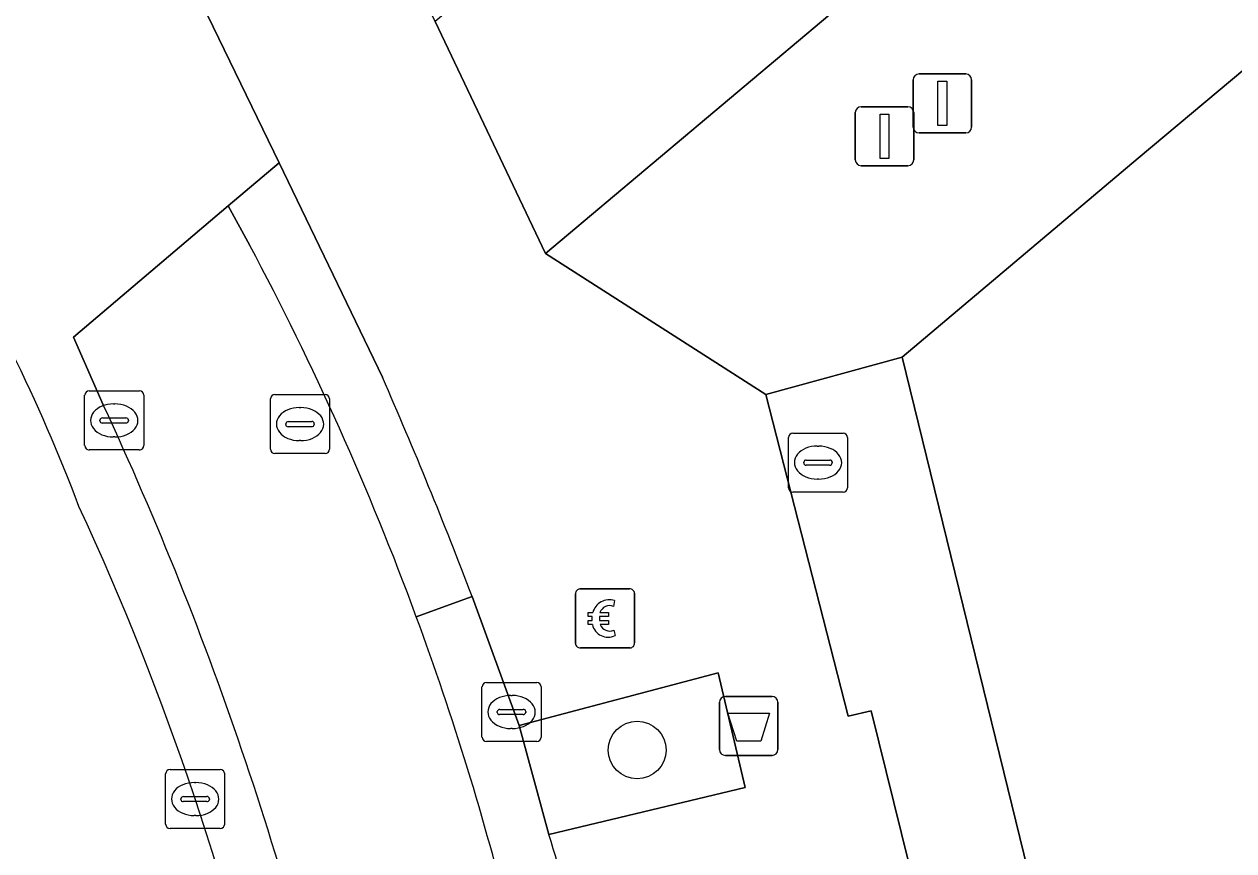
# Model space of a CAD drawing. Extents: x 161087 to 161926, y 382572 to 383873.
# Drawn here: x 161690.38 to 161710.88, y 382877.74 to 382891.75 of the extents above; entities that cross this region are included whole.
import ezdxf

# ---------------------------------------------------------------- set-up
doc = ezdxf.new("R2010")
doc.units = 0
for name, color, linetype in [('IMGEO_Afvalbak', 7, 'Continuous'), ('IMGEO_Betaalautomaat', 7, 'Continuous'), ('IMGEO_Boom', 7, 'Continuous'), ('IMGEO_Brandkraan', 7, 'Continuous'), ('IMGEO_Fietspad_gesloten', 7, 'Continuous'), ('IMGEO_Groenvoorziening', 7, 'Continuous'), ('IMGEO_Kolk', 7, 'Continuous'), ('IMGEO_Lichtmast', 7, 'Continuous'), ('IMGEO_Pand', 7, 'Continuous'), ('IMGEO_Rijbaan_lokaal_gesloten', 7, 'Continuous'), ('IMGEO_Rijbaan_lokaal_open', 7, 'Continuous'), ('IMGEO_Rioolput', 7, 'Continuous'), ('IMGEO_Voetpad_open', 7, 'Continuous')]:
    doc.layers.add(name, color=color, linetype=linetype)

msp = doc.modelspace()

# ---------------------------------------------------------------- linework, layer by layer
at = {"layer": 'IMGEO_Afvalbak'}
for p, q in [((161702.266, 382880.358), (161703.056, 382880.358)), ((161703.056, 382880.358), (161702.266, 382880.358)), ((161702.166, 382879.458), (161702.166, 382880.258)), ((161702.166, 382880.258), (161702.166, 382879.458)), ((161703.156, 382880.258), (161703.156, 382879.458)), ((161703.156, 382879.458), (161703.156, 382880.258)), ((161703.056, 382879.358), (161702.266, 382879.358)), ((161702.266, 382879.358), (161703.056, 382879.358))]:
    msp.add_line(p, q, dxfattribs=at)
msp.add_lwpolyline([(161702.309, 382880.072), (161703.013, 382880.072), (161702.864, 382879.602), (161702.458, 382879.602), (161702.309, 382880.072)], dxfattribs=at)
for centre, start, end in [((161702.266, 382880.258), 90, 180), ((161702.266, 382880.258), 90, 180), ((161703.056, 382880.258), 0, 90), ((161703.056, 382880.258), 360, 90), ((161702.266, 382879.458), 180, 270), ((161702.266, 382879.458), 180, 270), ((161703.056, 382879.458), 270, 0), ((161703.056, 382879.458), 270, 0)]:
    msp.add_arc(centre, 0.1, start, end, dxfattribs=at)
at = {"layer": 'IMGEO_Betaalautomaat'}
for p, q in [((161699.725, 382881.255), (161699.725, 382882.096)), ((161699.725, 382882.096), (161699.725, 382881.255)), ((161699.8, 382882.179), (161700.641, 382882.179)), ((161700.641, 382882.179), (161699.8, 382882.179)), ((161700.724, 382882.105), (161700.724, 382881.264)), ((161700.724, 382881.264), (161700.724, 382882.105)), ((161700.387, 382881.984), (161700.37, 382881.884)), ((161700.008, 382881.643), (161700.008, 382881.711)), ((161700.129, 382881.711), (161700.129, 382881.643)), ((161700.374, 382881.478), (161700.396, 382881.391)), ((161700.65, 382881.18), (161699.809, 382881.18)), ((161699.809, 382881.18), (161700.65, 382881.18))]:
    msp.add_line(p, q, dxfattribs=at)
for points in [[(161700.008, 382881.711), (161699.939, 382881.711), (161699.939, 382881.78), (161700.018, 382881.78)], [(161700.013, 382881.574), (161699.939, 382881.574), (161699.939, 382881.643), (161700.008, 382881.643)], [(161700.14, 382881.78), (161700.287, 382881.78), (161700.287, 382881.711), (161700.129, 382881.711)], [(161700.129, 382881.643), (161700.287, 382881.643), (161700.287, 382881.574), (161700.143, 382881.574)]]:
    msp.add_lwpolyline(points, dxfattribs=at)
for centre, radius, start, end in [((161699.803, 382882.102), 0.0779, 92.4484, 184.2845), ((161699.803, 382882.102), 0.0779, 92.4484, 184.2845), ((161700.301, 382881.704), 0.293, 73.014, 165.0139), ((161700.647, 382882.102), 0.0779, 2.4484, 94.2845), ((161700.647, 382882.102), 0.0779, 2.4484, 94.2845), ((161700.307, 382881.717), 0.179, 69.3236, 159.5683), ((161700.274, 382881.629), 0.267, 191.8096, 297.0389), ((161700.307, 382881.644), 0.179, 202.7625, 291.8693), ((161699.803, 382881.258), 0.0779, 182.4484, 274.2845), ((161699.803, 382881.258), 0.0779, 182.4484, 274.2845), ((161700.647, 382881.258), 0.0779, 272.4484, 4.2845), ((161700.647, 382881.258), 0.0779, 272.4484, 4.2845)]:
    msp.add_arc(centre, radius, start, end, dxfattribs=at)
at = {"layer": 'IMGEO_Boom'}
msp.add_circle((161700.77, 382879.449), 0.489, dxfattribs=at)
at = {"layer": 'IMGEO_Brandkraan'}
for p, q in [((161703.335, 382883.894), (161703.335, 382884.746)), ((161703.41, 382884.82), (161704.262, 382884.82)), ((161704.336, 382884.746), (161704.336, 382883.894)), ((161703.823, 382884.6), (161703.848, 382884.6)), ((161703.594, 382884.314), (161703.594, 382884.326)), ((161704.032, 382884.277), (161703.634, 382884.277)), ((161703.637, 382884.363), (161704.035, 382884.363)), ((161704.078, 382884.326), (161704.078, 382884.314)), ((161703.846, 382884.04), (161703.821, 382884.04)), ((161704.262, 382883.82), (161703.41, 382883.82))]:
    msp.add_line(p, q, dxfattribs=at)
for points in [[(161703.335, 382883.894), (161703.335, 382884.746)], [(161703.41, 382884.82), (161704.262, 382884.82)], [(161704.336, 382884.746), (161704.336, 382883.894)], [(161704.262, 382883.82), (161703.41, 382883.82)]]:
    msp.add_lwpolyline(points, dxfattribs=at)
for centre, radius, start, end in [((161703.412, 382884.744), 0.0765, 91.552, 178.448), ((161703.412, 382884.744), 0.0765, 91.552, 178.448), ((161704.26, 382884.744), 0.0765, 1.552, 88.448), ((161704.26, 382884.744), 0.0765, 1.552, 88.448), ((161703.634, 382884.323), 0.0403, 85.8775, 175.7526), ((161703.631, 382884.313), 0.0366, 178.938, 274.7102), ((161704.035, 382884.32), 0.043, 264.8664, 352.4533), ((161704.039, 382884.325), 0.0386, 1.7309, 96.639), ((161703.412, 382883.896), 0.0765, 181.552, 268.448), ((161703.412, 382883.896), 0.0765, 181.552, 268.448), ((161704.26, 382883.896), 0.0765, 271.552, 358.448), ((161704.26, 382883.896), 0.0765, 271.552, 358.448)]:
    msp.add_arc(centre, radius, start, end, dxfattribs=at)
for centre, major_axis, ratio, start_param, end_param in [((161703.822, 382884.32), (-0.387, 0.002), 0.722429, 4.712389, 7.853982), ((161703.847, 382884.32), (-0.39, 0.002), 0.717154, 1.570796, 4.712389)]:
    msp.add_ellipse(centre, major_axis=major_axis, ratio=ratio, start_param=start_param, end_param=end_param, dxfattribs=at)
at = {"layer": 'IMGEO_Fietspad_gesloten'}
msp.add_lwpolyline([(161738.884, 382926.708), (161732.555, 382921.395), (161719.18, 382910.184), (161712.974, 382904.937), (161711.79, 382903.898), (161705.064, 382898.281), (161697.348, 382891.796), (161699.217, 382887.862), (161707.791, 382895.076), (161721.95, 382906.976), (161735.249, 382918.203), (161742.366, 382924.182)], dxfattribs=at)
at = {"layer": 'IMGEO_Groenvoorziening'}
msp.add_lwpolyline([(161698.768, 382879.864), (161699.274, 382878.02), (161702.602, 382878.812), (161702.141, 382880.757)], close=True, dxfattribs=at)
at = {"layer": 'IMGEO_Kolk'}
for p, q in [((161698.215, 382880.594), (161699.067, 382880.594)), ((161698.14, 382879.668), (161698.14, 382880.52)), ((161698.628, 382880.374), (161698.653, 382880.374)), ((161699.141, 382880.52), (161699.141, 382879.668)), ((161698.399, 382880.088), (161698.399, 382880.1)), ((161698.837, 382880.051), (161698.439, 382880.051)), ((161698.442, 382880.137), (161698.84, 382880.137)), ((161698.883, 382880.1), (161698.883, 382880.088)), ((161698.651, 382879.814), (161698.626, 382879.814)), ((161699.067, 382879.594), (161698.215, 382879.594)), ((161692.852, 382879.118), (161693.704, 382879.118)), ((161692.777, 382878.192), (161692.777, 382879.044)), ((161693.778, 382879.044), (161693.778, 382878.192)), ((161693.265, 382878.898), (161693.29, 382878.898)), ((161693.036, 382878.612), (161693.036, 382878.624)), ((161693.474, 382878.575), (161693.076, 382878.575)), ((161693.079, 382878.661), (161693.477, 382878.661)), ((161693.52, 382878.624), (161693.52, 382878.612)), ((161693.288, 382878.338), (161693.263, 382878.338)), ((161693.704, 382878.118), (161692.852, 382878.118))]:
    msp.add_line(p, q, dxfattribs=at)
for points in [[(161698.215, 382880.594), (161699.067, 382880.594)], [(161698.14, 382879.668), (161698.14, 382880.52)], [(161699.141, 382880.52), (161699.141, 382879.668)], [(161699.067, 382879.594), (161698.215, 382879.594)], [(161692.852, 382879.118), (161693.704, 382879.118)], [(161692.777, 382878.192), (161692.777, 382879.044)], [(161693.778, 382879.044), (161693.778, 382878.192)], [(161693.704, 382878.118), (161692.852, 382878.118)]]:
    msp.add_lwpolyline(points, dxfattribs=at)
for centre, radius, start, end in [((161698.217, 382880.518), 0.0765, 91.552, 178.448), ((161698.217, 382880.518), 0.0765, 91.552, 178.448), ((161699.065, 382880.518), 0.0765, 1.552, 88.448), ((161699.065, 382880.518), 0.0765, 1.552, 88.448), ((161698.439, 382880.097), 0.0403, 85.8775, 175.7526), ((161698.436, 382880.087), 0.0366, 178.938, 274.7102), ((161698.84, 382880.094), 0.043, 264.8664, 352.4533), ((161698.844, 382880.099), 0.0386, 1.7309, 96.639), ((161698.217, 382879.67), 0.0765, 181.552, 268.448), ((161698.217, 382879.67), 0.0765, 181.552, 268.448), ((161699.065, 382879.67), 0.0765, 271.552, 358.448), ((161699.065, 382879.67), 0.0765, 271.552, 358.448), ((161692.854, 382879.042), 0.0765, 91.552, 178.448), ((161692.854, 382879.042), 0.0765, 91.552, 178.448), ((161693.702, 382879.042), 0.0765, 1.552, 88.448), ((161693.702, 382879.042), 0.0765, 1.552, 88.448), ((161693.076, 382878.621), 0.0403, 85.8775, 175.7526), ((161693.073, 382878.611), 0.0366, 178.938, 274.7102), ((161693.477, 382878.618), 0.043, 264.8664, 352.4533), ((161693.481, 382878.623), 0.0386, 1.7309, 96.639), ((161692.854, 382878.194), 0.0765, 181.552, 268.448), ((161692.854, 382878.194), 0.0765, 181.552, 268.448), ((161693.702, 382878.194), 0.0765, 271.552, 358.448), ((161693.702, 382878.194), 0.0765, 271.552, 358.448)]:
    msp.add_arc(centre, radius, start, end, dxfattribs=at)
for centre, major_axis, ratio, start_param, end_param in [((161698.627, 382880.094), (-0.387, 0.002), 0.722429, 4.712389, 7.853982), ((161698.652, 382880.094), (-0.39, 0.002), 0.717154, 1.570796, 4.712389), ((161693.264, 382878.618), (-0.387, 0.002), 0.722429, 4.712389, 7.853982), ((161693.289, 382878.618), (-0.39, 0.002), 0.717154, 1.570796, 4.712389)]:
    msp.add_ellipse(centre, major_axis=major_axis, ratio=ratio, start_param=start_param, end_param=end_param, dxfattribs=at)
at = {"layer": 'IMGEO_Lichtmast'}
for p, q in [((161705.449, 382890.006), (161705.449, 382890.806)), ((161705.449, 382890.806), (161705.449, 382890.006)), ((161705.549, 382890.906), (161706.339, 382890.906)), ((161706.339, 382890.906), (161705.549, 382890.906)), ((161706.439, 382890.806), (161706.439, 382890.006)), ((161706.439, 382890.006), (161706.439, 382890.806)), ((161704.468, 382889.451), (161704.468, 382890.251)), ((161704.468, 382890.251), (161704.468, 382889.451)), ((161704.568, 382890.351), (161705.358, 382890.351)), ((161705.358, 382890.351), (161704.568, 382890.351)), ((161705.458, 382890.251), (161705.458, 382889.451)), ((161705.458, 382889.451), (161705.458, 382890.251)), ((161706.339, 382889.906), (161705.549, 382889.906)), ((161705.549, 382889.906), (161706.339, 382889.906)), ((161705.358, 382889.351), (161704.568, 382889.351)), ((161704.568, 382889.351), (161705.358, 382889.351))]:
    msp.add_line(p, q, dxfattribs=at)
for points in [[(161705.869, 382890.781), (161706.019, 382890.781), (161706.019, 382890.031), (161705.869, 382890.031), (161705.869, 382890.781)], [(161704.888, 382890.226), (161705.038, 382890.226), (161705.038, 382889.476), (161704.888, 382889.476), (161704.888, 382890.226)]]:
    msp.add_lwpolyline(points, dxfattribs=at)
for centre, start, end in [((161705.549, 382890.806), 90, 180), ((161705.549, 382890.806), 90, 180), ((161706.339, 382890.806), 0, 90), ((161706.339, 382890.806), 360, 90), ((161704.568, 382890.251), 90, 180), ((161704.568, 382890.251), 90, 180), ((161705.358, 382890.251), 0, 90), ((161705.358, 382890.251), 360, 90), ((161705.549, 382890.006), 180, 270), ((161705.549, 382890.006), 180, 270), ((161706.339, 382890.006), 270, 0), ((161706.339, 382890.006), 270, 0), ((161704.568, 382889.451), 180, 270), ((161704.568, 382889.451), 180, 270), ((161705.358, 382889.451), 270, 0), ((161705.358, 382889.451), 270, 0)]:
    msp.add_arc(centre, 0.1, start, end, dxfattribs=at)
at = {"layer": 'IMGEO_Pand'}
msp.add_lwpolyline([(161713.332, 382892.892), (161709.261, 382889.479), (161705.26, 382886.107), (161712.831, 382855.212)], dxfattribs=at)
at = {"layer": 'IMGEO_Rijbaan_lokaal_gesloten'}
for points in [[(161696.452, 382885.766), (161694.702, 382889.401), (161693.839, 382888.669), (161694.203, 382888.001)], [(161694.203, 382888.001), (161693.839, 382888.669), (161691.217, 382886.445), (161691.721, 382885.297)], [(161697.026, 382881.707), (161697.973, 382882.049)]]:
    msp.add_lwpolyline(points, dxfattribs=at)
for centre, radius, start, end in [((161650.083, 382864.432), 50.021, 20.2035, 28.1111), ((161650.083, 382864.432), 50.021, 20.2035, 28.1111), ((161622.226, 382853.223), 81.047, 20.83468, 23.67417), ((161638.262, 382860.437), 58.957, 12.27856, 24.93972), ((161650.269, 382864.483), 49.829, 13.9821, 20.2218)]:
    msp.add_arc(centre, radius, start, end, dxfattribs=at)
at = {"layer": 'IMGEO_Rijbaan_lokaal_open'}
for points in [[(161691.721, 382885.297), (161691.217, 382886.445), (161693.839, 382888.669), (161694.702, 382889.401), (161689.486, 382900.139)], [(161699.274, 382878.02), (161698.768, 382879.864), (161697.973, 382882.049), (161697.026, 382881.707)]]:
    msp.add_lwpolyline(points, dxfattribs=at)
for centre, radius, start, end in [((161663.349, 382872.991), 29.896, 20.739, 26.2069), ((161638.262, 382860.437), 58.957, 12.27856, 24.93972), ((161648.165, 382863.571), 47.556, 12.1148, 24.8785), ((161650.269, 382864.483), 49.829, 13.9821, 20.2218), ((161652.855, 382863.71), 48.574, 12.3423, 17.1334)]:
    msp.add_arc(centre, radius, start, end, dxfattribs=at)
at = {"layer": 'IMGEO_Rioolput'}
for p, q in [((161691.48, 382885.534), (161692.332, 382885.534)), ((161691.405, 382884.608), (161691.405, 382885.46)), ((161691.893, 382885.314), (161691.918, 382885.314)), ((161692.406, 382885.46), (161692.406, 382884.608)), ((161694.555, 382884.546), (161694.555, 382885.398)), ((161694.63, 382885.472), (161695.482, 382885.472)), ((161695.556, 382885.398), (161695.556, 382884.546)), ((161691.707, 382885.077), (161692.105, 382885.077)), ((161695.043, 382885.252), (161695.068, 382885.252)), ((161691.664, 382885.028), (161691.664, 382885.04)), ((161692.102, 382884.991), (161691.704, 382884.991)), ((161692.148, 382885.04), (161692.148, 382885.028)), ((161694.814, 382884.966), (161694.814, 382884.978)), ((161695.252, 382884.929), (161694.854, 382884.929)), ((161694.857, 382885.015), (161695.255, 382885.015)), ((161695.298, 382884.978), (161695.298, 382884.966)), ((161691.916, 382884.754), (161691.891, 382884.754)), ((161695.066, 382884.692), (161695.041, 382884.692)), ((161692.332, 382884.534), (161691.48, 382884.534)), ((161695.482, 382884.472), (161694.63, 382884.472))]:
    msp.add_line(p, q, dxfattribs=at)
for points in [[(161691.48, 382885.534), (161692.332, 382885.534)], [(161691.405, 382884.608), (161691.405, 382885.46)], [(161692.406, 382885.46), (161692.406, 382884.608)], [(161694.555, 382884.546), (161694.555, 382885.398)], [(161694.63, 382885.472), (161695.482, 382885.472)], [(161695.556, 382885.398), (161695.556, 382884.546)], [(161692.332, 382884.534), (161691.48, 382884.534)], [(161695.482, 382884.472), (161694.63, 382884.472)]]:
    msp.add_lwpolyline(points, dxfattribs=at)
for centre, radius, start, end in [((161691.482, 382885.458), 0.0765, 91.552, 178.448), ((161691.482, 382885.458), 0.0765, 91.552, 178.448), ((161692.33, 382885.458), 0.0765, 1.552, 88.448), ((161692.33, 382885.458), 0.0765, 1.552, 88.448), ((161694.632, 382885.396), 0.0765, 91.552, 178.448), ((161694.632, 382885.396), 0.0765, 91.552, 178.448), ((161695.48, 382885.396), 0.0765, 1.552, 88.448), ((161695.48, 382885.396), 0.0765, 1.552, 88.448), ((161691.704, 382885.037), 0.0403, 85.8775, 175.7526), ((161692.109, 382885.039), 0.0386, 1.7309, 96.639), ((161691.701, 382885.027), 0.0366, 178.938, 274.7102), ((161692.105, 382885.034), 0.043, 264.8664, 352.4533), ((161694.854, 382884.975), 0.0403, 85.8775, 175.7526), ((161694.851, 382884.965), 0.0366, 178.938, 274.7102), ((161695.255, 382884.972), 0.043, 264.8664, 352.4533), ((161695.259, 382884.977), 0.0386, 1.7309, 96.639), ((161691.482, 382884.61), 0.0765, 181.552, 268.448), ((161691.482, 382884.61), 0.0765, 181.552, 268.448), ((161692.33, 382884.61), 0.0765, 271.552, 358.448), ((161692.33, 382884.61), 0.0765, 271.552, 358.448), ((161694.632, 382884.548), 0.0765, 181.552, 268.448), ((161694.632, 382884.548), 0.0765, 181.552, 268.448), ((161695.48, 382884.548), 0.0765, 271.552, 358.448), ((161695.48, 382884.548), 0.0765, 271.552, 358.448)]:
    msp.add_arc(centre, radius, start, end, dxfattribs=at)
for centre, major_axis, ratio, start_param, end_param in [((161691.892, 382885.034), (-0.387, 0.002), 0.722429, 4.712389, 7.853982), ((161691.917, 382885.034), (-0.39, 0.002), 0.717154, 1.570796, 4.712389), ((161695.042, 382884.972), (-0.387, 0.002), 0.722429, 4.712389, 7.853982), ((161695.067, 382884.972), (-0.39, 0.002), 0.717154, 1.570796, 4.712389)]:
    msp.add_ellipse(centre, major_axis=major_axis, ratio=ratio, start_param=start_param, end_param=end_param, dxfattribs=at)
at = {"layer": 'IMGEO_Voetpad_open'}
for points in [[(161742.366, 382924.182), (161735.249, 382918.203), (161721.95, 382906.976), (161707.791, 382895.076), (161699.217, 382887.862), (161702.953, 382885.472), (161705.26, 382886.107), (161709.261, 382889.479), (161713.332, 382892.892), (161717.655, 382896.535), (161721.975, 382900.229), (161725.492, 382903.185), (161725.815, 382903.455), (161734.176, 382910.454), (161742.833, 382917.756), (161743.372, 382917.1), (161744.477, 382918.008), (161744.97, 382918.413), (161743.601, 382920.025), (161744.597, 382921.593), (161745.707, 382923.342)], [(161708.41, 382864.716), (161708.232, 382864.738), (161705.5, 382875.366), (161705.887, 382875.455), (161704.735, 382880.112), (161704.348, 382880.023), (161702.953, 382885.472), (161699.217, 382887.862), (161697.348, 382891.796), (161695.623, 382895.286), (161694.929, 382896.679), (161693.006, 382900.556), (161692.628, 382901.342), (161692.506, 382901.594), (161689.486, 382900.139), (161694.702, 382889.401), (161696.452, 382885.766)], [(161697.973, 382882.049), (161698.768, 382879.864), (161702.141, 382880.757), (161702.602, 382878.812), (161699.274, 382878.02)]]:
    msp.add_lwpolyline(points, dxfattribs=at)
msp.add_lwpolyline([(161705.26, 382886.107), (161702.953, 382885.472), (161704.348, 382880.023), (161704.735, 382880.112), (161705.887, 382875.455), (161705.5, 382875.366), (161708.232, 382864.738), (161708.41, 382864.716), (161709.46, 382860.311), (161709.336, 382860.282), (161710.758, 382854.688), (161712.831, 382855.212)], close=True, dxfattribs=at)
for centre, radius, start, end in [((161663.349, 382872.991), 29.896, 20.739, 26.2069), ((161622.226, 382853.223), 81.047, 20.83468, 23.67417), ((161648.165, 382863.571), 47.556, 12.1148, 24.8785), ((161652.855, 382863.71), 48.574, 12.3423, 17.1334)]:
    msp.add_arc(centre, radius, start, end, dxfattribs=at)

doc.saveas('drawing.dxf')
